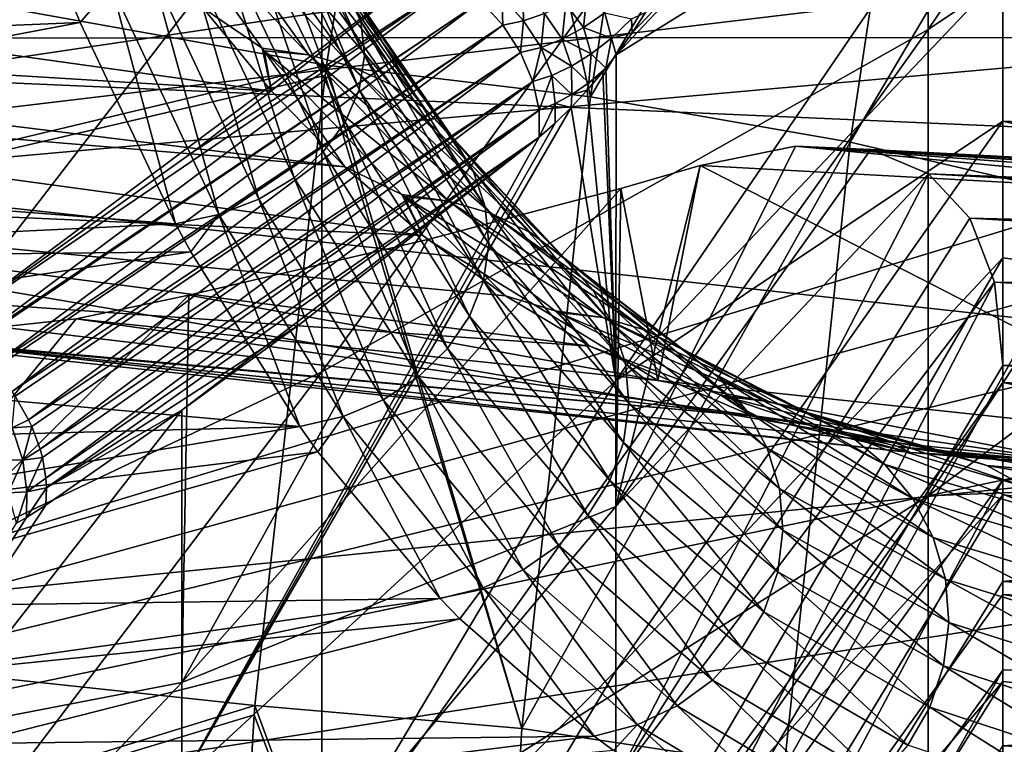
# Model space of a CAD drawing. Header units: metres. Extents: x -22 to 72, y -222 to 22.
# Tile 307 of 410: x 56.92 to 59.08, y -10.13 to -8.55. Entities that reach past the tile are written whole.
import ezdxf

# ---------------------------------------------------------------- set-up
doc = ezdxf.new("R2010")
doc.units = ezdxf.units.M
doc.layers.add('solid_509499_SW0002_01', color=7, linetype='CONTINUOUS')

msp = doc.modelspace()

# ---------------------------------------------------------------- linework, layer by layer
at = {"layer": 'solid_509499_SW0002_01'}
for points in [[(58.910282, -8.570715, 80.24025), (60.120274, -7.760727, 79.083466), (60.120274, -6.780899, 79.708611)], [(58.910282, -7.488133, 80.930923), (58.910282, -8.570715, 80.24025), (60.120274, -6.780899, 79.708611)], [(53.5, -6.836931, 48.144112), (68.898705, -6.833656, 48.142982), (68.900391, -8.586312, 48.835575)], [(53.5, -8.589276, 48.836903), (53.5, -6.836931, 48.144112), (68.900391, -8.586312, 48.835575)], [(57.584846, -6.907725, 82.705391), (56.153522, -7.375408, 83.797386), (56.153522, -8.720658, 83.096497)], [(57.584846, -8.14331, 82.058868), (57.584846, -6.907725, 82.705391), (56.153522, -8.720658, 83.096497)], [(53.5, -7.915261, 87.451187), (57.595058, -8.648599, 87.136398), (57.825001, -7.21061, 87.723267)], [(58.172245, -8.717818, 87.146271), (57.825001, -7.21061, 87.723267), (57.595058, -8.648599, 87.136398)], [(58.172245, -8.717818, 87.146271), (58.392956, -7.298367, 87.730255), (57.825001, -7.21061, 87.723267)], [(60.799999, -7.264851, 50.552021), (53.299999, -7.500044, 49.028721), (53.299999, -9.170897, 49.777634)], [(60.799999, -8.052971, 50.90147), (60.799999, -7.264851, 50.552021), (53.299999, -9.170897, 49.777634)], [(58.172245, -8.717818, 87.146271), (58.952198, -7.410018, 87.80619), (58.392956, -7.298367, 87.730255)], [(58.172245, -8.717818, 87.146271), (58.739773, -8.817035, 87.224396), (58.952198, -7.410018, 87.80619)], [(58.739773, -8.817035, 87.224396), (59.493015, -7.543666, 87.949852), (58.952198, -7.410018, 87.80619)], [(57.584846, -9.318901, 81.308769), (58.910282, -8.570715, 80.24025), (58.910282, -7.488133, 80.930923)], [(57.584846, -8.14331, 82.058868), (57.584846, -9.318901, 81.308769), (58.910282, -7.488133, 80.930923)], [(58.739773, -8.817035, 87.224396), (59.288193, -8.944372, 87.369507), (59.493015, -7.543666, 87.949852)], [(58.228367, -8.625698, 76.14402), (59.074009, -7.728857, 75.139336), (59.074009, -8.099738, 74.715622)], [(58.228367, -8.625698, 76.14402), (58.262909, -8.577655, 76.121162), (59.074009, -7.728857, 75.139336)], [(58.262909, -8.577655, 76.121162), (58.292027, -8.533544, 76.105309), (59.074009, -7.728857, 75.139336)], [(58.910282, -9.589998, 79.459175), (60.120274, -7.760727, 79.083466), (58.910282, -8.570715, 80.24025)], [(60.120274, -8.683291, 78.376541), (60.120274, -7.760727, 79.083466), (58.910282, -9.589998, 79.459175)], [(53.5, -7.915261, 87.451187), (53.5, -9.626987, 86.663361), (57.595058, -8.648599, 87.136398)], [(55.318058, -8.627149, 52.071259), (56.854187, -7.997841, 51.917912), (57.030548, -8.49327, 52.35384)], [(59.299999, -8.792096, 85.068657), (53.299999, -8.529335, 86.531334), (59.299999, -8.014649, 85.44722)], [(57.40921, -8.025231, 52.84), (57.643471, -8.480252, 53.32473), (57.670143, -8.552372, 53.263714)], [(57.435883, -8.090736, 52.771931), (57.40921, -8.025231, 52.84), (57.670143, -8.552372, 53.263714)], [(60.782257, -8.276691, 51.004692), (60.799999, -8.052971, 50.90147), (53.299999, -9.170897, 49.777634)], [(57.435883, -8.090736, 52.771931), (57.670143, -8.552372, 53.263714), (57.677845, -8.627079, 53.200504)], [(57.443584, -8.158592, 52.70142), (57.435883, -8.090736, 52.771931), (57.677845, -8.627079, 53.200504)], [(58.227604, -9.338469, 75.317596), (59.074009, -8.099738, 74.715622), (59.074009, -8.447633, 74.272392)], [(58.227604, -9.338469, 75.317596), (58.228367, -8.625698, 76.14402), (59.074009, -8.099738, 74.715622)], [(62.021458, -8.894307, 73.905174), (59.074009, -8.447633, 74.272392), (59.074009, -8.099738, 74.715622)], [(62.021458, -8.214251, 74.819519), (62.021458, -8.894307, 73.905174), (59.074009, -8.099738, 74.715622)], [(57.584846, -8.14331, 82.058868), (56.153522, -8.720658, 83.096497), (56.153522, -9.999892, 82.281326)], [(57.584846, -8.14331, 82.058868), (56.153522, -9.999892, 82.281326), (57.584846, -9.318901, 81.308769)], [(57.432018, -8.226184, 52.63118), (57.443584, -8.158592, 52.70142), (57.666279, -8.701495, 53.137543)], [(57.443584, -8.158592, 52.70142), (57.677845, -8.627079, 53.200504), (57.666279, -8.701495, 53.137543)], [(57.454273, -8.61163, 54.021378), (57.186672, -8.237878, 53.529797), (57.325085, -8.524158, 53.898098)], [(57.556065, -8.626207, 54.022663), (57.186672, -8.237878, 53.529797), (57.454273, -8.61163, 54.021378)], [(57.284176, -8.246535, 53.522472), (57.186672, -8.237878, 53.529797), (57.556065, -8.626207, 54.022663)], [(57.40163, -8.290906, 52.563927), (57.432018, -8.226184, 52.63118), (57.635891, -8.772753, 53.077255)], [(57.432018, -8.226184, 52.63118), (57.666279, -8.701495, 53.137543), (57.635891, -8.772753, 53.077255)], [(57.284176, -8.246535, 53.522472), (57.556065, -8.626207, 54.022663), (57.649475, -8.651185, 54.005741)], [(57.377586, -8.269568, 53.502983), (57.284176, -8.246535, 53.522472), (57.649475, -8.651185, 54.005741)], [(60.727394, -8.507311, 51.106663), (60.782257, -8.276691, 51.004692), (53.299999, -9.170897, 49.777634)], [(57.377586, -8.269568, 53.502983), (57.649475, -8.651185, 54.005741), (57.735195, -8.690792, 53.978909)], [(57.463299, -8.306089, 53.472084), (57.377586, -8.269568, 53.502983), (57.735195, -8.690792, 53.978909)], [(57.353592, -8.350265, 52.502243), (57.40163, -8.290906, 52.563927), (57.587852, -8.838104, 53.021965)], [(57.40163, -8.290906, 52.563927), (57.635891, -8.772753, 53.077255), (57.587852, -8.838104, 53.021965)], [(57.463299, -8.306089, 53.472084), (57.735195, -8.690792, 53.978909), (57.80991, -8.7435, 53.943203)], [(57.538017, -8.354692, 53.430965), (57.463299, -8.306089, 53.472084), (57.80991, -8.7435, 53.943203)], [(57.474827, -8.705033, 54.165241), (54.911007, -8.347363, 54.770744), (55.098606, -8.559717, 55.110828)], [(57.325085, -8.524158, 53.898098), (54.911007, -8.347363, 54.770744), (57.474827, -8.705033, 54.165241)], [(57.289753, -8.40197, 52.448513), (57.353592, -8.350265, 52.502243), (57.524014, -8.895031, 52.973801)], [(57.353592, -8.350265, 52.502243), (57.587852, -8.838104, 53.021965), (57.524014, -8.895031, 52.973801)], [(57.538017, -8.354692, 53.430965), (57.80991, -8.7435, 53.943203), (57.87075, -8.807277, 53.899994)], [(57.598854, -8.413502, 53.381207), (57.538017, -8.354692, 53.430965), (57.87075, -8.807277, 53.899994)], [(57.819645, -8.434435, 76.360321), (51.299999, -9.094815, 77.501846), (51.299999, -8.406488, 76.518814)], [(57.212578, -8.444032, 52.404804), (57.289753, -8.40197, 52.448513), (57.446838, -8.941339, 52.93462)], [(57.289753, -8.40197, 52.448513), (57.524014, -8.895031, 52.973801), (57.446838, -8.941339, 52.93462)], [(57.598854, -8.413502, 53.381207), (57.87075, -8.807277, 53.899994), (57.915367, -8.879666, 53.850952)], [(57.643471, -8.480252, 53.32473), (57.598854, -8.413502, 53.381207), (57.915367, -8.879666, 53.850952)], [(56.75663, -9.227467, 77.525238), (51.299999, -9.094815, 77.501846), (57.819645, -8.434435, 76.360321)], [(57.303242, -8.837704, 76.951965), (56.75663, -9.227467, 77.525238), (57.819645, -8.434435, 76.360321)], [(57.877663, -8.465177, 76.387749), (57.303242, -8.837704, 76.951965), (57.819645, -8.434435, 76.360321)], [(57.125038, -8.474827, 52.372803), (57.212578, -8.444032, 52.404804), (57.359299, -8.975245, 52.905933)], [(57.212578, -8.444032, 52.404804), (57.446838, -8.941339, 52.93462), (57.359299, -8.975245, 52.905933)], [(58.227604, -9.338469, 75.317596), (59.074009, -8.447633, 74.272392), (59.074009, -8.771146, 73.811401)], [(62.021458, -8.894307, 73.905174), (59.074009, -8.771146, 73.811401), (59.074009, -8.447633, 74.272392)], [(57.877663, -8.465177, 76.387749), (56.75663, -9.227467, 77.525238), (57.303242, -8.837704, 76.951965)], [(57.877663, -8.465177, 76.387749), (56.811291, -9.261147, 77.556801), (56.75663, -9.227467, 77.525238)], [(57.877663, -8.465177, 76.387749), (57.932457, -8.508327, 76.404015), (56.811291, -9.261147, 77.556801)], [(57.05619, -8.555462, 52.414406), (57.030548, -8.49327, 52.35384), (57.125038, -8.474827, 52.372803)], [(57.05619, -8.555462, 52.414406), (57.125038, -8.474827, 52.372803), (57.264851, -8.99559, 52.889027)], [(57.125038, -8.474827, 52.372803), (57.359299, -8.975245, 52.905933), (57.264851, -8.99559, 52.889027)], [(57.643471, -8.480252, 53.32473), (57.915367, -8.879666, 53.850952), (57.942039, -8.957877, 53.797966)], [(57.670143, -8.552372, 53.263714), (57.643471, -8.480252, 53.32473), (57.942039, -8.957877, 53.797966)], [(55.318058, -8.627149, 52.071259), (57.030548, -8.49327, 52.35384), (57.05619, -8.555462, 52.414406)], [(57.977837, -8.498, 76.37323), (57.980526, -8.56127, 76.40799), (57.932457, -8.508327, 76.404015)], [(57.977837, -8.498, 76.37323), (58.023865, -8.483279, 76.343384), (58.025639, -8.551262, 76.370491)], [(57.977837, -8.498, 76.37323), (58.025639, -8.551262, 76.370491), (57.980526, -8.56127, 76.40799)], [(58.023865, -8.483279, 76.343384), (58.071671, -8.535717, 76.333672), (58.025639, -8.551262, 76.370491)], [(58.11816, -8.514385, 76.298294), (58.164646, -8.486974, 76.265213), (58.15667, -8.566306, 76.267456)], [(58.164646, -8.486974, 76.265213), (58.203587, -8.533735, 76.22744), (58.15667, -8.566306, 76.267456)], [(60.727394, -8.507311, 51.106663), (53.299999, -9.170897, 49.777634), (53.299999, -10.767056, 50.67284)], [(60.63007, -8.750944, 51.209621), (60.727394, -8.507311, 51.106663), (53.299999, -10.767056, 50.67284)], [(57.932457, -8.508327, 76.404015), (56.813992, -9.263192, 77.558105), (56.811291, -9.261147, 77.556801)], [(57.932457, -8.508327, 76.404015), (56.862545, -9.306887, 77.576782), (56.813992, -9.263192, 77.558105)], [(57.932457, -8.508327, 76.404015), (57.980526, -8.56127, 76.40799), (56.862545, -9.306887, 77.576782)], [(57.454273, -8.61163, 54.021378), (57.325085, -8.524158, 53.898098), (57.474827, -8.705033, 54.165241)], [(58.071671, -8.535717, 76.333672), (58.11816, -8.514385, 76.298294), (58.109978, -8.591466, 76.310135)], [(58.11816, -8.514385, 76.298294), (58.15667, -8.566306, 76.267456), (58.109978, -8.591466, 76.310135)], [(59.299999, -9.552241, 84.655167), (53.299999, -10.155849, 85.692337), (53.299999, -8.529335, 86.531334)], [(59.299999, -9.552241, 84.655167), (53.299999, -8.529335, 86.531334), (59.299999, -8.792096, 85.068657)], [(58.025639, -8.551262, 76.370491), (58.071671, -8.535717, 76.333672), (58.06398, -8.609586, 76.354446)], [(58.071671, -8.535717, 76.333672), (58.109978, -8.591466, 76.310135), (58.06398, -8.609586, 76.354446)], [(58.217766, -8.589176, 76.189995), (58.15667, -8.566306, 76.267456), (58.203587, -8.533735, 76.22744)], [(58.261784, -8.546886, 76.14949), (58.217766, -8.589176, 76.189995), (58.203587, -8.533735, 76.22744)], [(58.261784, -8.546886, 76.14949), (58.262909, -8.577655, 76.121162), (58.217766, -8.589176, 76.189995)], [(58.261784, -8.546886, 76.14949), (58.292027, -8.533544, 76.105309), (58.262909, -8.577655, 76.121162)], [(57.634872, -8.870577, 54.442616), (55.098606, -8.559717, 55.110828), (55.208389, -8.666336, 55.304935)], [(57.474827, -8.705033, 54.165241), (55.098606, -8.559717, 55.110828), (57.634872, -8.870577, 54.442616)], [(55.464962, -8.855129, 52.307579), (55.318058, -8.627149, 52.071259), (57.05619, -8.555462, 52.414406)], [(55.464962, -8.855129, 52.307579), (57.05619, -8.555462, 52.414406), (57.264851, -8.99559, 52.889027)], [(57.980526, -8.56127, 76.40799), (56.867832, -9.312531, 77.578217), (56.862545, -9.306887, 77.576782)], [(57.980526, -8.56127, 76.40799), (56.907478, -9.362082, 77.584053), (56.867832, -9.312531, 77.578217)], [(57.980526, -8.56127, 76.40799), (58.019127, -8.620987, 76.399445), (56.907478, -9.362082, 77.584053)], [(57.670143, -8.552372, 53.263714), (57.942039, -8.957877, 53.797966), (57.949741, -9.038895, 53.743076)], [(57.677845, -8.627079, 53.200504), (57.670143, -8.552372, 53.263714), (57.949741, -9.038895, 53.743076)], [(58.025639, -8.551262, 76.370491), (58.019127, -8.620987, 76.399445), (57.980526, -8.56127, 76.40799)], [(58.025639, -8.551262, 76.370491), (58.06398, -8.609586, 76.354446), (58.019127, -8.620987, 76.399445)], [(58.173828, -8.623729, 76.234222), (58.109978, -8.591466, 76.310135), (58.15667, -8.566306, 76.267456)], [(58.217766, -8.589176, 76.189995), (58.173828, -8.623729, 76.234222), (58.15667, -8.566306, 76.267456)], [(53.5, -8.589276, 48.836903), (68.900391, -8.586312, 48.835575), (68.90239, -10.269946, 49.682571)], [(53.5, -10.272465, 49.683983), (53.5, -8.589276, 48.836903), (68.90239, -10.269946, 49.682571)], [(57.584846, -10.42584, 80.460625), (58.910282, -8.570715, 80.24025), (57.584846, -9.318901, 81.308769)], [(58.910282, -9.589998, 79.459175), (58.910282, -8.570715, 80.24025), (57.584846, -10.42584, 80.460625)], [(58.217766, -8.589176, 76.189995), (58.205799, -8.654838, 76.161072), (58.173828, -8.623729, 76.234222)], [(58.217766, -8.589176, 76.189995), (58.228367, -8.625698, 76.14402), (58.205799, -8.654838, 76.161072)], [(58.217766, -8.589176, 76.189995), (58.262909, -8.577655, 76.121162), (58.228367, -8.625698, 76.14402)], [(57.458561, -8.616819, 54.029026), (57.454273, -8.61163, 54.021378), (57.474827, -8.705033, 54.165241)], [(57.556065, -8.626207, 54.022663), (57.454273, -8.61163, 54.021378), (57.458561, -8.616819, 54.029026)], [(58.06398, -8.609586, 76.354446), (58.046059, -8.684076, 76.37886), (58.019127, -8.620987, 76.399445)], [(58.087605, -8.670872, 76.329567), (58.046059, -8.684076, 76.37886), (58.06398, -8.609586, 76.354446)], [(58.13031, -8.650847, 76.281067), (58.06398, -8.609586, 76.354446), (58.109978, -8.591466, 76.310135)], [(58.13031, -8.650847, 76.281067), (58.087605, -8.670872, 76.329567), (58.06398, -8.609586, 76.354446)], [(58.173828, -8.623729, 76.234222), (58.13031, -8.650847, 76.281067), (58.109978, -8.591466, 76.310135)], [(58.019127, -8.620987, 76.399445), (56.914246, -9.372112, 77.583984), (56.907478, -9.362082, 77.584053)], [(58.019127, -8.620987, 76.399445), (56.943535, -9.423596, 77.578194), (56.914246, -9.372112, 77.583984)], [(58.019127, -8.620987, 76.399445), (58.046059, -8.684076, 76.37886), (56.943535, -9.423596, 77.578194)], [(57.458561, -8.616819, 54.029026), (57.474827, -8.705033, 54.165241), (57.634872, -8.870577, 54.442616)], [(57.759418, -8.930958, 54.551582), (57.458561, -8.616819, 54.029026), (57.634872, -8.870577, 54.442616)], [(57.862411, -8.945897, 54.555607), (57.458561, -8.616819, 54.029026), (57.759418, -8.930958, 54.551582)], [(57.556065, -8.626207, 54.022663), (57.458561, -8.616819, 54.029026), (57.862411, -8.945897, 54.555607)], [(57.556065, -8.626207, 54.022663), (57.862411, -8.945897, 54.555607), (57.955822, -8.972601, 54.541565)], [(57.649475, -8.651185, 54.005741), (57.556065, -8.626207, 54.022663), (57.955822, -8.972601, 54.541565)], [(57.666279, -8.701495, 53.137543), (57.677845, -8.627079, 53.200504), (57.938175, -9.119597, 53.688404)], [(57.677845, -8.627079, 53.200504), (57.949741, -9.038895, 53.743076), (57.938175, -9.119597, 53.688404)], [(58.168186, -8.686844, 76.205299), (58.13031, -8.650847, 76.281067), (58.173828, -8.623729, 76.234222)], [(58.168186, -8.686844, 76.205299), (58.173828, -8.623729, 76.234222), (58.205799, -8.654838, 76.161072)], [(58.205799, -8.654838, 76.161072), (58.228367, -8.625698, 76.14402), (58.227604, -9.338469, 75.317596)], [(53.5, -9.626987, 86.663361), (57.59198, -8.671167, 87.126183), (57.595058, -8.648599, 87.136398)], [(58.021816, -10.098453, 86.456062), (57.595058, -8.648599, 87.136398), (57.59198, -8.671167, 87.126183)], [(58.021816, -10.098453, 86.456062), (58.172245, -8.717818, 87.146271), (57.595058, -8.648599, 87.136398)], [(57.649475, -8.651185, 54.005741), (57.955822, -8.972601, 54.541565), (58.041538, -9.014942, 54.519299)], [(57.735195, -8.690792, 53.978909), (57.649475, -8.651185, 54.005741), (58.041538, -9.014942, 54.519299)], [(58.131245, -8.712605, 76.251457), (58.087605, -8.670872, 76.329567), (58.13031, -8.650847, 76.281067)], [(58.168186, -8.686844, 76.205299), (58.131245, -8.712605, 76.251457), (58.13031, -8.650847, 76.281067)], [(53.5, -9.626987, 86.663361), (57.438183, -10.048369, 86.439911), (57.59198, -8.671167, 87.126183)], [(57.805748, -9.020449, 54.731201), (55.208389, -8.666336, 55.304935), (55.535427, -8.919729, 55.865639)], [(57.634872, -8.870577, 54.442616), (55.208389, -8.666336, 55.304935), (57.805748, -9.020449, 54.731201)], [(58.021816, -10.098453, 86.456062), (57.59198, -8.671167, 87.126183), (57.438183, -10.048369, 86.439911)], [(58.087605, -8.670872, 76.329567), (58.059792, -8.746941, 76.34742), (58.046059, -8.684076, 76.37886)], [(58.095043, -8.732585, 76.299026), (58.059792, -8.746941, 76.34742), (58.087605, -8.670872, 76.329567)], [(58.131245, -8.712605, 76.251457), (58.095043, -8.732585, 76.299026), (58.087605, -8.670872, 76.329567)], [(58.164978, -8.703415, 76.195801), (58.199039, -8.663246, 76.166481), (58.227604, -9.338469, 75.317596)], [(58.168186, -8.686844, 76.205299), (58.199039, -8.663246, 76.166481), (58.164978, -8.703415, 76.195801)], [(58.168186, -8.686844, 76.205299), (58.205799, -8.654838, 76.161072), (58.199039, -8.663246, 76.166481)], [(58.199039, -8.663246, 76.166481), (58.205799, -8.654838, 76.161072), (58.227604, -9.338469, 75.317596)], [(58.046059, -8.684076, 76.37886), (56.950283, -9.438136, 77.575043), (56.943535, -9.423596, 77.578194)], [(58.046059, -8.684076, 76.37886), (56.968662, -9.487929, 77.559532), (56.950283, -9.438136, 77.575043)], [(58.046059, -8.684076, 76.37886), (58.059792, -8.746941, 76.34742), (56.968662, -9.487929, 77.559532)], [(57.735195, -8.690792, 53.978909), (58.041538, -9.014942, 54.519299), (58.116257, -9.07129, 54.489666)], [(57.80991, -8.7435, 53.943203), (57.735195, -8.690792, 53.978909), (58.116257, -9.07129, 54.489666)], [(58.168186, -8.686844, 76.205299), (58.164978, -8.703415, 76.195801), (58.131245, -8.712605, 76.251457)], [(60.120274, -9.541783, 77.593048), (60.120274, -8.683291, 78.376541), (58.910282, -9.589998, 79.459175)], [(57.635891, -8.772753, 53.077255), (57.666279, -8.701495, 53.137543), (57.907787, -9.196874, 53.636051)], [(57.666279, -8.701495, 53.137543), (57.938175, -9.119597, 53.688404), (57.907787, -9.196874, 53.636051)], [(58.021816, -10.098453, 86.456062), (58.739773, -8.817035, 87.224396), (58.172245, -8.717818, 87.146271)], [(58.131245, -8.712605, 76.251457), (58.130058, -8.740966, 76.229256), (58.095043, -8.732585, 76.299026)], [(58.130058, -8.740966, 76.229256), (58.164978, -8.703415, 76.195801), (58.227604, -9.338469, 75.317596)], [(58.131245, -8.712605, 76.251457), (58.164978, -8.703415, 76.195801), (58.130058, -8.740966, 76.229256)], [(58.095043, -8.732585, 76.299026), (58.094761, -8.775308, 76.266449), (58.059547, -8.805943, 76.306946)], [(58.095043, -8.732585, 76.299026), (58.059547, -8.805943, 76.306946), (58.059792, -8.746941, 76.34742)], [(58.095043, -8.732585, 76.299026), (58.130058, -8.740966, 76.229256), (58.094761, -8.775308, 76.266449)], [(60.48045, -9.014477, 51.315605), (60.63007, -8.750944, 51.209621), (53.299999, -10.767056, 50.67284)], [(58.059792, -8.746941, 76.34742), (56.973637, -9.506393, 77.551949), (56.968662, -9.487929, 77.559532)], [(58.059792, -8.746941, 76.34742), (56.981434, -9.551423, 77.529144), (56.973637, -9.506393, 77.551949)], [(58.059792, -8.746941, 76.34742), (58.059547, -8.805943, 76.306946), (56.981434, -9.551423, 77.529144)], [(58.130058, -8.740966, 76.229256), (58.227604, -9.338469, 75.317596), (57.278263, -10.212501, 76.273888)], [(58.094761, -8.775308, 76.266449), (58.130058, -8.740966, 76.229256), (57.278263, -10.212501, 76.273888)], [(57.80991, -8.7435, 53.943203), (58.116257, -9.07129, 54.489666), (58.177094, -9.139471, 54.453808)], [(57.87075, -8.807277, 53.899994), (57.80991, -8.7435, 53.943203), (58.177094, -9.139471, 54.453808)], [(58.059547, -8.805943, 76.306946), (58.094761, -8.775308, 76.266449), (57.278263, -10.212501, 76.273888)], [(57.587852, -8.838104, 53.021965), (57.635891, -8.772753, 53.077255), (57.859749, -9.267745, 53.588036)], [(57.635891, -8.772753, 53.077255), (57.907787, -9.196874, 53.636051), (57.859749, -9.267745, 53.588036)], [(58.227604, -9.972549, 74.426697), (59.074009, -8.771146, 73.811401), (59.074009, -9.069502, 73.333809)], [(58.227604, -9.972549, 74.426697), (58.227604, -9.338469, 75.317596), (59.074009, -8.771146, 73.811401)], [(62.021458, -9.473216, 72.92321), (59.074009, -9.069502, 73.333809), (59.074009, -8.771146, 73.811401)], [(62.021458, -8.894307, 73.905174), (62.021458, -9.473216, 72.92321), (59.074009, -8.771146, 73.811401)], [(56.981434, -9.551423, 77.529144), (58.059547, -8.805943, 76.306946), (56.982822, -9.572533, 77.51619)], [(56.982822, -9.572533, 77.51619), (58.059547, -8.805943, 76.306946), (57.53566, -9.215053, 76.907166)], [(58.059547, -8.805943, 76.306946), (57.278263, -10.212501, 76.273888), (57.278408, -9.402896, 77.183311)], [(57.53566, -9.215053, 76.907166), (58.059547, -8.805943, 76.306946), (57.278408, -9.402896, 77.183311)], [(57.87075, -8.807277, 53.899994), (58.177094, -9.139471, 54.453808), (58.22171, -9.21686, 54.413113)], [(57.915367, -8.879666, 53.850952), (57.87075, -8.807277, 53.899994), (58.22171, -9.21686, 54.413113)], [(58.021816, -10.098453, 86.456062), (58.595539, -10.184314, 86.538895), (58.739773, -8.817035, 87.224396)], [(58.620468, -8.825377, 60.993019), (58.411636, -8.86772, 60.536343), (58.227604, -9.613053, 61.047058)], [(58.785206, -8.8329, 61.434998), (58.620468, -8.825377, 60.993019), (58.227604, -9.613053, 61.047058)], [(58.620468, -8.825377, 60.993019), (59.898636, -8.949102, 60.523582), (58.411636, -8.86772, 60.536343)], [(58.595539, -10.184314, 86.538895), (59.288193, -8.944372, 87.369507), (58.739773, -8.817035, 87.224396)], [(58.620468, -8.825377, 60.993019), (61.392338, -9.030837, 60.510849), (59.898636, -8.949102, 60.523582)], [(61.496155, -9.002955, 60.738884), (61.392338, -9.030837, 60.510849), (58.620468, -8.825377, 60.993019)], [(61.590729, -8.988022, 60.966064), (58.620468, -8.825377, 60.993019), (58.785206, -8.8329, 61.434998)], [(61.496155, -9.002955, 60.738884), (58.620468, -8.825377, 60.993019), (61.590729, -8.988022, 60.966064)], [(57.524014, -8.895031, 52.973801), (57.587852, -8.838104, 53.021965), (57.79591, -9.329481, 53.546211)], [(57.587852, -8.838104, 53.021965), (57.859749, -9.267745, 53.588036), (57.79591, -9.329481, 53.546211)], [(58.911339, -8.885944, 61.865528), (58.785206, -8.8329, 61.434998), (58.227604, -9.613053, 61.047058)], [(61.751232, -8.995688, 61.418743), (58.785206, -8.8329, 61.434998), (58.911339, -8.885944, 61.865528)], [(61.675613, -8.985652, 61.192547), (58.785206, -8.8329, 61.434998), (61.751232, -8.995688, 61.418743)], [(61.590729, -8.988022, 60.966064), (58.785206, -8.8329, 61.434998), (61.675613, -8.985652, 61.192547)], [(55.623966, -9.073803, 52.556019), (55.464962, -8.855129, 52.307579), (57.264851, -8.99559, 52.889027)], [(58.227604, -9.613053, 61.047058), (58.411636, -8.86772, 60.536343), (58.238201, -8.918004, 60.198826)], [(58.319118, -9.338078, 57.840885), (58.238201, -8.918004, 60.198826), (58.411636, -8.86772, 60.536343)], [(59.594398, -9.473652, 57.456898), (58.319118, -9.338078, 57.840885), (58.411636, -8.86772, 60.536343)], [(59.594398, -9.473652, 57.456898), (58.411636, -8.86772, 60.536343), (59.898636, -8.949102, 60.523582)], [(57.759418, -8.930958, 54.551582), (57.634872, -8.870577, 54.442616), (57.805748, -9.020449, 54.731201)], [(57.915367, -8.879666, 53.850952), (58.22171, -9.21686, 54.413113), (58.248383, -9.300471, 54.369141)], [(57.942039, -8.957877, 53.797966), (57.915367, -8.879666, 53.850952), (58.248383, -9.300471, 54.369141)], [(58.911339, -8.885944, 61.865528), (58.227604, -9.613053, 61.047058), (58.227604, -10.212393, 61.961685)], [(59.001419, -8.982899, 62.286316), (58.911339, -8.885944, 61.865528), (58.227604, -10.212393, 61.961685)], [(61.875175, -9.052871, 61.868793), (58.911339, -8.885944, 61.865528), (59.001419, -8.982899, 62.286316)], [(61.817936, -9.018111, 61.644321), (58.911339, -8.885944, 61.865528), (61.875175, -9.052871, 61.868793)], [(61.751232, -8.995688, 61.418743), (58.911339, -8.885944, 61.865528), (61.817936, -9.018111, 61.644321)], [(57.446838, -8.941339, 52.93462), (57.524014, -8.895031, 52.973801), (57.718735, -9.379701, 53.512188)], [(57.524014, -8.895031, 52.973801), (57.79591, -9.329481, 53.546211), (57.718735, -9.379701, 53.512188)], [(58.170246, -9.263049, 55.326027), (55.535427, -8.919729, 55.865639), (55.887867, -9.103015, 56.445824)], [(57.986042, -9.152554, 55.028728), (55.535427, -8.919729, 55.865639), (58.170246, -9.263049, 55.326027)], [(57.805748, -9.020449, 54.731201), (55.535427, -8.919729, 55.865639), (57.986042, -9.152554, 55.028728)], [(57.278263, -9.997581, 59.467659), (58.238201, -8.918004, 60.198826), (57.81665, -9.029584, 59.438797)], [(57.278263, -9.997581, 59.467659), (58.227604, -9.613053, 61.047058), (58.238201, -8.918004, 60.198826)], [(57.764904, -8.93586, 54.560883), (57.759418, -8.930958, 54.551582), (57.805748, -9.020449, 54.731201)], [(57.862411, -8.945897, 54.555607), (57.759418, -8.930958, 54.551582), (57.764904, -8.93586, 54.560883)], [(58.319118, -9.338078, 57.840885), (57.81665, -9.029584, 59.438797), (58.238201, -8.918004, 60.198826)], [(57.359299, -8.975245, 52.905933), (57.446838, -8.941339, 52.93462), (57.631191, -9.41647, 53.487278)], [(57.446838, -8.941339, 52.93462), (57.718735, -9.379701, 53.512188), (57.631191, -9.41647, 53.487278)], [(57.764904, -8.93586, 54.560883), (57.805748, -9.020449, 54.731201), (57.986042, -9.152554, 55.028728)], [(58.094994, -9.185132, 55.107819), (57.764904, -8.93586, 54.560883), (57.986042, -9.152554, 55.028728)], [(58.199211, -9.199924, 55.114628), (57.764904, -8.93586, 54.560883), (58.094994, -9.185132, 55.107819)], [(57.862411, -8.945897, 54.555607), (57.764904, -8.93586, 54.560883), (58.199211, -9.199924, 55.114628)], [(57.862411, -8.945897, 54.555607), (58.199211, -9.199924, 55.114628), (58.292622, -9.228076, 55.103779)], [(57.955822, -8.972601, 54.541565), (57.862411, -8.945897, 54.555607), (58.292622, -9.228076, 55.103779)], [(58.595539, -10.184314, 86.538895), (59.149639, -10.304382, 86.687057), (59.288193, -8.944372, 87.369507)], [(57.298035, -9.056539, 52.962067), (57.264851, -8.99559, 52.889027), (57.359299, -8.975245, 52.905933)], [(57.298035, -9.056539, 52.962067), (57.359299, -8.975245, 52.905933), (57.536781, -9.438543, 53.472698)], [(57.359299, -8.975245, 52.905933), (57.631191, -9.41647, 53.487278), (57.536781, -9.438543, 53.472698)], [(57.942039, -8.957877, 53.797966), (58.248383, -9.300471, 54.369141), (58.256084, -9.387085, 54.323593)], [(57.949741, -9.038895, 53.743076), (57.942039, -8.957877, 53.797966), (58.256084, -9.387085, 54.323593)], [(57.955822, -8.972601, 54.541565), (58.292622, -9.228076, 55.103779), (58.378334, -9.272714, 55.086571)], [(58.041538, -9.014942, 54.519299), (57.955822, -8.972601, 54.541565), (58.378334, -9.272714, 55.086571)], [(55.623966, -9.073803, 52.556019), (57.264851, -8.99559, 52.889027), (57.298035, -9.056539, 52.962067)], [(59.055794, -9.12303, 62.695522), (59.001419, -8.982899, 62.286316), (58.227604, -10.212393, 61.961685)], [(61.960861, -9.156409, 62.302177), (59.001419, -8.982899, 62.286316), (59.055794, -9.12303, 62.695522)], [(61.922924, -9.099337, 62.088932), (59.001419, -8.982899, 62.286316), (61.960861, -9.156409, 62.302177)], [(61.875175, -9.052871, 61.868793), (59.001419, -8.982899, 62.286316), (61.922924, -9.099337, 62.088932)], [(60.263084, -9.305677, 51.426376), (60.48045, -9.014477, 51.315605), (53.299999, -10.767056, 50.67284)], [(58.041538, -9.014942, 54.519299), (58.378334, -9.272714, 55.086571), (58.453053, -9.332118, 55.063675)], [(58.116257, -9.07129, 54.489666), (58.041538, -9.014942, 54.519299), (58.453053, -9.332118, 55.063675)], [(57.278263, -9.997581, 59.467659), (57.81665, -9.029584, 59.438797), (57.294144, -9.15088, 58.593201)], [(58.319118, -9.338078, 57.840885), (57.294144, -9.15088, 58.593201), (57.81665, -9.029584, 59.438797)], [(57.938175, -9.119597, 53.688404), (57.949741, -9.038895, 53.743076), (58.244518, -9.47336, 54.278221)], [(57.949741, -9.038895, 53.743076), (58.256084, -9.387085, 54.323593), (58.244518, -9.47336, 54.278221)], [(55.794952, -9.282225, 52.816402), (55.623966, -9.073803, 52.556019), (57.298035, -9.056539, 52.962067)], [(55.794952, -9.282225, 52.816402), (57.298035, -9.056539, 52.962067), (57.536781, -9.438543, 53.472698)], [(58.116257, -9.07129, 54.489666), (58.453053, -9.332118, 55.063675), (58.513889, -9.403997, 55.035969)], [(58.177094, -9.139471, 54.453808), (58.116257, -9.07129, 54.489666), (58.513889, -9.403997, 55.035969)], [(58.227604, -10.52191, 73.481209), (59.074009, -9.069502, 73.333809), (59.074009, -9.342045, 72.840614)], [(58.227604, -10.52191, 73.481209), (58.227604, -9.972549, 74.426697), (59.074009, -9.069502, 73.333809)], [(62.021458, -9.473216, 72.92321), (59.074009, -9.342045, 72.840614), (59.074009, -9.069502, 73.333809)], [(58.526669, -9.415662, 55.886536), (55.887867, -9.103015, 56.445824), (56.233761, -9.207329, 56.995419)], [(58.170246, -9.263049, 55.326027), (55.887867, -9.103015, 56.445824), (58.526669, -9.415662, 55.886536)], [(57.907787, -9.196874, 53.636051), (57.938175, -9.119597, 53.688404), (58.21413, -9.555973, 54.234776)], [(57.938175, -9.119597, 53.688404), (58.244518, -9.47336, 54.278221), (58.21413, -9.555973, 54.234776)], [(59.055794, -9.12303, 62.695522), (58.227604, -10.724975, 62.927612), (59.074009, -9.305138, 63.08881)], [(59.055794, -9.12303, 62.695522), (58.227604, -10.212393, 61.961685), (58.227604, -10.724975, 62.927612)], [(62.00663, -9.296542, 62.70039), (59.055794, -9.12303, 62.695522), (59.074009, -9.305138, 63.08881)], [(61.960861, -9.156409, 62.302177), (59.055794, -9.12303, 62.695522), (62.00663, -9.296542, 62.70039)], [(58.177094, -9.139471, 54.453808), (58.513889, -9.403997, 55.035969), (58.558506, -9.485584, 55.00452)], [(58.22171, -9.21686, 54.413113), (58.177094, -9.139471, 54.453808), (58.558506, -9.485584, 55.00452)], [(56.23465, -10.198776, 57.908745), (57.294144, -9.15088, 58.593201), (57.047272, -9.202867, 58.223862)], [(57.278263, -9.997581, 59.467659), (57.294144, -9.15088, 58.593201), (56.23465, -10.198776, 57.908745)], [(58.319118, -9.338078, 57.840885), (57.047272, -9.202867, 58.223862), (57.294144, -9.15088, 58.593201)], [(58.094994, -9.185132, 55.107819), (57.986042, -9.152554, 55.028728), (58.170246, -9.263049, 55.326027)], [(58.101696, -9.189338, 55.11869), (58.094994, -9.185132, 55.107819), (58.170246, -9.263049, 55.326027)], [(58.199211, -9.199924, 55.114628), (58.094994, -9.185132, 55.107819), (58.101696, -9.189338, 55.11869)], [(58.457226, -9.369828, 55.684059), (58.101696, -9.189338, 55.11869), (58.170246, -9.263049, 55.326027)], [(58.561954, -9.383677, 55.692558), (58.101696, -9.189338, 55.11869), (58.457226, -9.369828, 55.684059)], [(58.199211, -9.199924, 55.114628), (58.101696, -9.189338, 55.11869), (58.561954, -9.383677, 55.692558)], [(58.526669, -9.415662, 55.886536), (56.233761, -9.207329, 56.995419), (56.261051, -9.212669, 57.038029)], [(56.649246, -9.24625, 57.633316), (56.23465, -10.198776, 57.908745), (57.047272, -9.202867, 58.223862)], [(58.871922, -9.495269, 56.409794), (56.261051, -9.212669, 57.038029), (56.649246, -9.24625, 57.633316)], [(58.526669, -9.415662, 55.886536), (56.261051, -9.212669, 57.038029), (58.871922, -9.495269, 56.409794)], [(59.230522, -9.515055, 56.934498), (56.649246, -9.24625, 57.633316), (57.047272, -9.202867, 58.223862)], [(59.230522, -9.515055, 56.934498), (57.047272, -9.202867, 58.223862), (58.319118, -9.338078, 57.840885)], [(57.859749, -9.267745, 53.588036), (57.907787, -9.196874, 53.636051), (58.166092, -9.631739, 54.194931)], [(57.907787, -9.196874, 53.636051), (58.21413, -9.555973, 54.234776), (58.166092, -9.631739, 54.194931)], [(58.199211, -9.199924, 55.114628), (58.561954, -9.383677, 55.692558), (58.655365, -9.412933, 55.685192)], [(58.292622, -9.228076, 55.103779), (58.199211, -9.199924, 55.114628), (58.655365, -9.412933, 55.685192)], [(56.982822, -9.572533, 77.51619), (57.53566, -9.215053, 76.907166), (57.278408, -9.402896, 77.183311)], [(58.22171, -9.21686, 54.413113), (58.558506, -9.485584, 55.00452), (58.585178, -9.573731, 54.970543)], [(58.248383, -9.300471, 54.369141), (58.22171, -9.21686, 54.413113), (58.585178, -9.573731, 54.970543)], [(58.292622, -9.228076, 55.103779), (58.655365, -9.412933, 55.685192), (58.741081, -9.459325, 55.673508)], [(58.378334, -9.272714, 55.086571), (58.292622, -9.228076, 55.103779), (58.741081, -9.459325, 55.673508)], [(58.871922, -9.495269, 56.409794), (56.649246, -9.24625, 57.633316), (59.230522, -9.515055, 56.934498)], [(57.79591, -9.329481, 53.546211), (57.859749, -9.267745, 53.588036), (58.102253, -9.697738, 54.160225)], [(57.859749, -9.267745, 53.588036), (58.166092, -9.631739, 54.194931), (58.102253, -9.697738, 54.160225)], [(58.457226, -9.369828, 55.684059), (58.170246, -9.263049, 55.326027), (58.526669, -9.415662, 55.886536)], [(58.378334, -9.272714, 55.086571), (58.741081, -9.459325, 55.673508), (58.815796, -9.521061, 55.657963)], [(58.453053, -9.332118, 55.063675), (58.378334, -9.272714, 55.086571), (58.815796, -9.521061, 55.657963)], [(55.97768, -9.479308, 53.08836), (55.794952, -9.282225, 52.816402), (57.536781, -9.438543, 53.472698)], [(58.248383, -9.300471, 54.369141), (58.585178, -9.573731, 54.970543), (58.59288, -9.665042, 54.935349)], [(58.256084, -9.387085, 54.323593), (58.248383, -9.300471, 54.369141), (58.59288, -9.665042, 54.935349)], [(62.00663, -9.296542, 62.70039), (59.074009, -9.305138, 63.08881), (60.542709, -9.382145, 63.069847)], [(59.928394, -9.7418, 51.601006), (60.263084, -9.305677, 51.426376), (53.299999, -10.767056, 50.67284)], [(56.153522, -11.203424, 81.358047), (57.584846, -9.318901, 81.308769), (56.153522, -9.999892, 82.281326)], [(57.584846, -10.42584, 80.460625), (57.584846, -9.318901, 81.308769), (56.153522, -11.203424, 81.358047)], [(58.227604, -10.724975, 62.927612), (59.074009, -9.554575, 63.5937), (59.074009, -9.305138, 63.08881)], [(60.542709, -9.382145, 63.069847), (59.074009, -9.305138, 63.08881), (59.074009, -9.554575, 63.5937)], [(57.278263, -10.933038, 75.29528), (58.227604, -9.338469, 75.317596), (58.227604, -9.972549, 74.426697)], [(57.278263, -10.212501, 76.273888), (58.227604, -9.338469, 75.317596), (57.278263, -10.933038, 75.29528)], [(57.718735, -9.379701, 53.512188), (57.79591, -9.329481, 53.546211), (58.025078, -9.751426, 54.131989)], [(57.79591, -9.329481, 53.546211), (58.102253, -9.697738, 54.160225), (58.025078, -9.751426, 54.131989)], [(58.227604, -10.52191, 73.481209), (59.074009, -9.342045, 72.840614), (59.074009, -9.587649, 72.333862)], [(59.230522, -9.515055, 56.934498), (58.319118, -9.338078, 57.840885), (59.594398, -9.473652, 57.456898)], [(58.453053, -9.332118, 55.063675), (58.815796, -9.521061, 55.657963), (58.876637, -9.595764, 55.639149)], [(58.513889, -9.403997, 55.035969), (58.453053, -9.332118, 55.063675), (58.876637, -9.595764, 55.639149)], [(62.021458, -9.944127, 71.885117), (59.074009, -9.587649, 72.333862), (59.074009, -9.342045, 72.840614)], [(62.021458, -9.473216, 72.92321), (62.021458, -9.944127, 71.885117), (59.074009, -9.342045, 72.840614)], [(56.914246, -9.372112, 77.583984), (56.943535, -9.423596, 77.578194), (56.907188, -9.441294, 77.615082)], [(57.631191, -9.41647, 53.487278), (57.718735, -9.379701, 53.512188), (57.937534, -9.790733, 54.111317)], [(57.718735, -9.379701, 53.512188), (58.025078, -9.751426, 54.131989), (57.937534, -9.790733, 54.111317)], [(58.464443, -9.372678, 55.695316), (58.457226, -9.369828, 55.684059), (58.526669, -9.415662, 55.886536)], [(58.561954, -9.383677, 55.692558), (58.457226, -9.369828, 55.684059), (58.464443, -9.372678, 55.695316)], [(58.647041, -9.434901, 55.977634), (58.464443, -9.372678, 55.695316), (58.526669, -9.415662, 55.886536)], [(58.945339, -9.493731, 56.281269), (58.464443, -9.372678, 55.695316), (58.647041, -9.434901, 55.977634)], [(58.561954, -9.383677, 55.692558), (58.464443, -9.372678, 55.695316), (58.945339, -9.493731, 56.281269)], [(58.561954, -9.383677, 55.692558), (58.945339, -9.493731, 56.281269), (59.038754, -9.523676, 56.277592)], [(58.655365, -9.412933, 55.685192), (58.561954, -9.383677, 55.692558), (59.038754, -9.523676, 56.277592)], [(62.021458, -9.459704, 63.05088), (60.542709, -9.382145, 63.069847), (59.074009, -9.554575, 63.5937)], [(57.278408, -9.402896, 77.183311), (57.278263, -10.212501, 76.273888), (56.23465, -10.741016, 77.512047)], [(56.981125, -9.610467, 77.488747), (57.278408, -9.402896, 77.183311), (56.23465, -10.741016, 77.512047)], [(56.982822, -9.572533, 77.51619), (57.278408, -9.402896, 77.183311), (56.981125, -9.610467, 77.488747)], [(58.244518, -9.47336, 54.278221), (58.256084, -9.387085, 54.323593), (58.581314, -9.755997, 54.900288)], [(58.256084, -9.387085, 54.323593), (58.59288, -9.665042, 54.935349), (58.581314, -9.755997, 54.900288)], [(58.513889, -9.403997, 55.035969), (58.876637, -9.595764, 55.639149), (58.921253, -9.680553, 55.617798)], [(58.558506, -9.485584, 55.00452), (58.513889, -9.403997, 55.035969), (58.921253, -9.680553, 55.617798)], [(56.943535, -9.423596, 77.578194), (56.950283, -9.438136, 77.575043), (56.907188, -9.441294, 77.615082)], [(57.576187, -9.493319, 53.554859), (57.536781, -9.438543, 53.472698), (57.631191, -9.41647, 53.487278)], [(57.576187, -9.493319, 53.554859), (57.631191, -9.41647, 53.487278), (57.843174, -9.814323, 54.099342)], [(57.631191, -9.41647, 53.487278), (57.937534, -9.790733, 54.111317), (57.843174, -9.814323, 54.099342)], [(58.647041, -9.434901, 55.977634), (58.526669, -9.415662, 55.886536), (58.871922, -9.495269, 56.409794)], [(58.655365, -9.412933, 55.685192), (59.038754, -9.523676, 56.277592), (59.12447, -9.571159, 56.271759)], [(58.741081, -9.459325, 55.673508), (58.655365, -9.412933, 55.685192), (59.12447, -9.571159, 56.271759)], [(56.17168, -9.663869, 53.371265), (55.97768, -9.479308, 53.08836), (57.536781, -9.438543, 53.472698)], [(56.17168, -9.663869, 53.371265), (57.536781, -9.438543, 53.472698), (57.576187, -9.493319, 53.554859)], [(56.907188, -9.441294, 77.615082), (56.930634, -9.51162, 77.599518), (56.889484, -9.511128, 77.646561)], [(56.907188, -9.441294, 77.615082), (56.950283, -9.438136, 77.575043), (56.930634, -9.51162, 77.599518)], [(56.950283, -9.438136, 77.575043), (56.968662, -9.487929, 77.559532), (56.930634, -9.51162, 77.599518)], [(58.841599, -9.481313, 56.273258), (58.647041, -9.434901, 55.977634), (58.871922, -9.495269, 56.409794)], [(58.945339, -9.493731, 56.281269), (58.647041, -9.434901, 55.977634), (58.841599, -9.481313, 56.273258)], [(58.741081, -9.459325, 55.673508), (59.12447, -9.571159, 56.271759), (59.199184, -9.634349, 56.264)], [(58.815796, -9.521061, 55.657963), (58.741081, -9.459325, 55.673508), (59.199184, -9.634349, 56.264)], [(62.021458, -9.459704, 63.05088), (59.074009, -9.554575, 63.5937), (59.074009, -9.776767, 64.111526)], [(62.021458, -9.933455, 64.087677), (62.021458, -9.459704, 63.05088), (59.074009, -9.776767, 64.111526)], [(56.376324, -9.834755, 53.664295), (56.17168, -9.663869, 53.371265), (57.576187, -9.493319, 53.554859)], [(56.376324, -9.834755, 53.664295), (57.576187, -9.493319, 53.554859), (57.843174, -9.814323, 54.099342)], [(56.968662, -9.487929, 77.559532), (56.973637, -9.506393, 77.551949), (56.930634, -9.51162, 77.599518)], [(58.21413, -9.555973, 54.234776), (58.244518, -9.47336, 54.278221), (58.550926, -9.843091, 54.866718)], [(58.244518, -9.47336, 54.278221), (58.581314, -9.755997, 54.900288), (58.550926, -9.843091, 54.866718)], [(58.558506, -9.485584, 55.00452), (58.921253, -9.680553, 55.617798), (58.947926, -9.772162, 55.59473)], [(58.585178, -9.573731, 54.970543), (58.558506, -9.485584, 55.00452), (58.947926, -9.772162, 55.59473)], [(58.847832, -9.482475, 56.282642), (58.841599, -9.481313, 56.273258), (58.871922, -9.495269, 56.409794)], [(58.945339, -9.493731, 56.281269), (58.841599, -9.481313, 56.273258), (58.847832, -9.482475, 56.282642)], [(59.040031, -9.508755, 56.56963), (58.847832, -9.482475, 56.282642), (58.871922, -9.495269, 56.409794)], [(59.343086, -9.528257, 56.871513), (58.847832, -9.482475, 56.282642), (59.040031, -9.508755, 56.56963)], [(58.945339, -9.493731, 56.281269), (58.847832, -9.482475, 56.282642), (59.343086, -9.528257, 56.871513)], [(58.945339, -9.493731, 56.281269), (59.343086, -9.528257, 56.871513), (59.436497, -9.558427, 56.871704)], [(59.038754, -9.523676, 56.277592), (58.945339, -9.493731, 56.281269), (59.436497, -9.558427, 56.871704)], [(56.889484, -9.511128, 77.646561), (56.930634, -9.51162, 77.599518), (56.898655, -9.583508, 77.62619)], [(56.930634, -9.51162, 77.599518), (56.939774, -9.581305, 77.571266), (56.898655, -9.583508, 77.62619)], [(56.930634, -9.51162, 77.599518), (56.973637, -9.506393, 77.551949), (56.939774, -9.581305, 77.571266)], [(56.973637, -9.506393, 77.551949), (56.981434, -9.551423, 77.529144), (56.939774, -9.581305, 77.571266)], [(59.040031, -9.508755, 56.56963), (58.871922, -9.495269, 56.409794), (59.230522, -9.515055, 56.934498)], [(59.241718, -9.516951, 56.865814), (59.040031, -9.508755, 56.56963), (59.230522, -9.515055, 56.934498)], [(59.343086, -9.528257, 56.871513), (59.040031, -9.508755, 56.56963), (59.241718, -9.516951, 56.865814)], [(58.815796, -9.521061, 55.657963), (59.199184, -9.634349, 56.264), (59.260025, -9.71081, 56.254612)], [(58.876637, -9.595764, 55.639149), (58.815796, -9.521061, 55.657963), (59.260025, -9.71081, 56.254612)], [(59.038754, -9.523676, 56.277592), (59.436497, -9.558427, 56.871704), (59.522213, -9.606265, 56.872009)], [(59.12447, -9.571159, 56.271759), (59.038754, -9.523676, 56.277592), (59.522213, -9.606265, 56.872009)], [(59.299999, -10.293185, 84.207726), (53.299999, -10.155849, 85.692337), (59.299999, -9.552241, 84.655167)], [(56.981434, -9.551423, 77.529144), (56.982822, -9.572533, 77.51619), (56.939774, -9.581305, 77.571266)], [(58.166092, -9.631739, 54.194931), (58.21413, -9.555973, 54.234776), (58.502888, -9.922967, 54.83593)], [(58.21413, -9.555973, 54.234776), (58.550926, -9.843091, 54.866718), (58.502888, -9.922967, 54.83593)], [(58.227604, -11.146445, 63.93663), (59.074009, -9.776767, 64.111526), (59.074009, -9.554575, 63.5937)], [(58.227604, -10.724975, 62.927612), (58.227604, -11.146445, 63.93663), (59.074009, -9.554575, 63.5937)], [(60.120274, -9.541783, 77.593048), (58.910282, -9.589998, 79.459175), (58.910282, -10.538456, 78.593475)], [(60.120274, -10.329866, 76.738762), (60.120274, -9.541783, 77.593048), (58.910282, -10.538456, 78.593475)], [(56.982822, -9.572533, 77.51619), (56.981125, -9.610467, 77.488747), (56.938908, -9.637221, 77.532959)], [(56.939774, -9.581305, 77.571266), (56.982822, -9.572533, 77.51619), (56.938908, -9.637221, 77.532959)], [(58.585178, -9.573731, 54.970543), (58.947926, -9.772162, 55.59473), (58.955627, -9.867059, 55.570831)], [(58.59288, -9.665042, 54.935349), (58.585178, -9.573731, 54.970543), (58.955627, -9.867059, 55.570831)], [(56.898655, -9.583508, 77.62619), (56.939774, -9.581305, 77.571266), (56.917286, -9.649313, 77.557053)], [(56.939774, -9.581305, 77.571266), (56.938908, -9.637221, 77.532959), (56.917286, -9.649313, 77.557053)], [(58.910282, -9.589998, 79.459175), (57.584846, -10.42584, 80.460625), (57.584846, -11.455971, 79.520676)], [(58.910282, -10.538456, 78.593475), (58.910282, -9.589998, 79.459175), (57.584846, -11.455971, 79.520676)], [(58.227604, -10.981883, 72.489151), (59.074009, -9.587649, 72.333862), (59.074009, -9.805799, 71.814667)], [(58.227604, -10.981883, 72.489151), (58.227604, -10.52191, 73.481209), (59.074009, -9.587649, 72.333862)], [(58.876637, -9.595764, 55.639149), (59.260025, -9.71081, 56.254612), (59.304642, -9.797595, 56.243954)], [(58.921253, -9.680553, 55.617798), (58.876637, -9.595764, 55.639149), (59.304642, -9.797595, 56.243954)], [(62.021458, -9.944127, 71.885117), (59.074009, -9.805799, 71.814667), (59.074009, -9.587649, 72.333862)], [(56.938908, -9.637221, 77.532959), (56.981125, -9.610467, 77.488747), (56.23465, -10.741016, 77.512047)], [(57.278263, -10.742907, 60.427525), (58.227604, -10.212393, 61.961685), (58.227604, -9.613053, 61.047058)], [(57.278263, -10.742907, 60.427525), (58.227604, -9.613053, 61.047058), (57.278263, -9.997581, 59.467659)], [(53.5, -9.626987, 86.663361), (53.5, -11.261203, 85.725273), (57.438183, -10.048369, 86.439911)], [(56.917286, -9.649313, 77.557053), (56.938908, -9.637221, 77.532959), (56.23465, -10.741016, 77.512047)], [(58.102253, -9.697738, 54.160225), (58.166092, -9.631739, 54.194931), (58.439049, -9.992545, 54.809109)], [(58.166092, -9.631739, 54.194931), (58.502888, -9.922967, 54.83593), (58.439049, -9.992545, 54.809109)], [(58.581314, -9.755997, 54.900288), (58.59288, -9.665042, 54.935349), (58.944061, -9.961586, 55.547028)], [(58.59288, -9.665042, 54.935349), (58.955627, -9.867059, 55.570831), (58.944061, -9.961586, 55.547028)], [(58.921253, -9.680553, 55.617798), (59.304642, -9.797595, 56.243954), (59.331314, -9.891359, 56.232437)], [(58.947926, -9.772162, 55.59473), (58.921253, -9.680553, 55.617798), (59.331314, -9.891359, 56.232437)], [(58.025078, -9.751426, 54.131989), (58.102253, -9.697738, 54.160225), (58.361874, -10.049146, 54.787292)], [(58.102253, -9.697738, 54.160225), (58.439049, -9.992545, 54.809109), (58.361874, -10.049146, 54.787292)], [(59.682316, -10.134657, 51.782776), (59.928394, -9.7418, 51.601006), (53.299999, -10.767056, 50.67284)], [(57.937534, -9.790733, 54.111317), (58.025078, -9.751426, 54.131989), (58.274334, -10.090586, 54.77132)], [(58.025078, -9.751426, 54.131989), (58.361874, -10.049146, 54.787292), (58.274334, -10.090586, 54.77132)], [(58.550926, -9.843091, 54.866718), (58.581314, -9.755997, 54.900288), (58.913673, -10.0521, 55.524235)], [(58.581314, -9.755997, 54.900288), (58.944061, -9.961586, 55.547028), (58.913673, -10.0521, 55.524235)], [(58.947926, -9.772162, 55.59473), (59.331314, -9.891359, 56.232437), (59.339016, -9.98849, 56.220512)], [(58.955627, -9.867059, 55.570831), (58.947926, -9.772162, 55.59473), (59.339016, -9.98849, 56.220512)], [(57.886093, -9.858621, 54.185158), (57.843174, -9.814323, 54.099342), (57.937534, -9.790733, 54.111317)], [(57.886093, -9.858621, 54.185158), (57.937534, -9.790733, 54.111317), (58.179993, -10.115408, 54.762169)], [(57.937534, -9.790733, 54.111317), (58.274334, -10.090586, 54.77132), (58.179993, -10.115408, 54.762169)], [(58.227604, -11.146445, 63.93663), (59.074009, -9.9708, 64.64016), (59.074009, -9.776767, 64.111526)], [(62.021458, -9.933455, 64.087677), (59.074009, -9.776767, 64.111526), (59.074009, -9.9708, 64.64016)], [(56.591022, -9.990879, 53.966614), (56.376324, -9.834755, 53.664295), (57.843174, -9.814323, 54.099342)], [(56.591022, -9.990879, 53.966614), (57.843174, -9.814323, 54.099342), (57.886093, -9.858621, 54.185158)], [(58.227604, -10.981883, 72.489151), (59.074009, -9.805799, 71.814667), (59.074009, -9.995954, 71.284248)], [(62.021458, -10.301572, 70.803108), (59.074009, -9.995954, 71.284248), (59.074009, -9.805799, 71.814667)], [(62.021458, -9.944127, 71.885117), (62.021458, -10.301572, 70.803108), (59.074009, -9.805799, 71.814667)], [(56.815201, -10.131252, 54.277412), (56.591022, -9.990879, 53.966614), (57.886093, -9.858621, 54.185158)], [(56.815201, -10.131252, 54.277412), (57.886093, -9.858621, 54.185158), (58.179993, -10.115408, 54.762169)], [(58.502888, -9.922967, 54.83593), (58.550926, -9.843091, 54.866718), (58.865635, -10.135112, 55.50333)], [(58.550926, -9.843091, 54.866718), (58.913673, -10.0521, 55.524235), (58.865635, -10.135112, 55.50333)], [(58.944061, -9.961586, 55.547028), (58.955627, -9.867059, 55.570831), (59.32745, -10.085241, 56.20863)], [(58.955627, -9.867059, 55.570831), (59.339016, -9.98849, 56.220512), (59.32745, -10.085241, 56.20863)], [(58.439049, -9.992545, 54.809109), (58.502888, -9.922967, 54.83593), (58.801796, -10.207423, 55.485119)], [(58.502888, -9.922967, 54.83593), (58.865635, -10.135112, 55.50333), (58.801796, -10.207423, 55.485119)], [(62.021458, -9.933455, 64.087677), (59.074009, -9.9708, 64.64016), (59.074009, -10.136295, 65.178497)], [(62.021458, -10.29386, 65.168709), (62.021458, -9.933455, 64.087677), (59.074009, -10.136295, 65.178497)], [(58.913673, -10.0521, 55.524235), (58.944061, -9.961586, 55.547028), (59.297062, -10.177886, 56.197254)], [(58.944061, -9.961586, 55.547028), (59.32745, -10.085241, 56.20863), (59.297062, -10.177886, 56.197254)], [(57.278263, -11.560108, 74.254303), (58.227604, -9.972549, 74.426697), (58.227604, -10.52191, 73.481209)], [(57.278263, -10.933038, 75.29528), (58.227604, -9.972549, 74.426697), (57.278263, -11.560108, 74.254303)], [(58.227604, -11.473222, 64.980171), (59.074009, -10.136295, 65.178497), (59.074009, -9.9708, 64.64016)], [(58.227604, -11.146445, 63.93663), (58.227604, -11.473222, 64.980171), (59.074009, -9.9708, 64.64016)], [(57.278263, -9.997581, 59.467659), (56.23465, -10.198776, 57.908745), (56.23465, -11.101439, 58.911186)], [(57.278263, -10.742907, 60.427525), (57.278263, -9.997581, 59.467659), (56.23465, -11.101439, 58.911186)], [(58.227604, -11.348561, 71.458954), (59.074009, -9.995954, 71.284248), (59.074009, -10.157345, 70.744766)], [(58.227604, -11.348561, 71.458954), (58.227604, -10.981883, 72.489151), (59.074009, -9.995954, 71.284248)], [(58.361874, -10.049146, 54.787292), (58.439049, -9.992545, 54.809109), (58.724617, -10.266246, 55.470306)], [(58.439049, -9.992545, 54.809109), (58.801796, -10.207423, 55.485119), (58.724617, -10.266246, 55.470306)], [(62.021458, -10.301572, 70.803108), (59.074009, -10.157345, 70.744766), (59.074009, -9.995954, 71.284248)], [(53.5, -11.261203, 85.725273), (57.436432, -10.068774, 86.42878), (57.438183, -10.048369, 86.439911)], [(57.945812, -11.427916, 85.664047), (57.438183, -10.048369, 86.439911), (57.436432, -10.068774, 86.42878)], [(57.945812, -11.427916, 85.664047), (58.021816, -10.098453, 86.456062), (57.438183, -10.048369, 86.439911)], [(58.274334, -10.090586, 54.77132), (58.361874, -10.049146, 54.787292), (58.637077, -10.309313, 55.459461)], [(58.361874, -10.049146, 54.787292), (58.724617, -10.266246, 55.470306), (58.637077, -10.309313, 55.459461)], [(58.865635, -10.135112, 55.50333), (58.913673, -10.0521, 55.524235), (59.249023, -10.262852, 56.186817)], [(58.913673, -10.0521, 55.524235), (59.297062, -10.177886, 56.197254), (59.249023, -10.262852, 56.186817)], [(53.5, -11.261203, 85.725273), (57.358864, -11.396797, 85.638397), (57.436432, -10.068774, 86.42878)], [(57.945812, -11.427916, 85.664047), (57.436432, -10.068774, 86.42878), (57.358864, -11.396797, 85.638397)], [(58.222328, -10.146243, 54.843918), (58.179993, -10.115408, 54.762169), (58.274334, -10.090586, 54.77132)], [(58.222328, -10.146243, 54.843918), (58.274334, -10.090586, 54.77132), (58.542667, -10.335021, 55.453224)], [(58.274334, -10.090586, 54.77132), (58.637077, -10.309313, 55.459461), (58.542667, -10.335021, 55.453224)], [(57.047966, -10.25495, 54.595615), (56.815201, -10.131252, 54.277412), (58.179993, -10.115408, 54.762169)], [(57.047966, -10.25495, 54.595615), (58.179993, -10.115408, 54.762169), (58.222328, -10.146243, 54.843918)], [(57.945812, -11.427916, 85.664047), (58.595539, -10.184314, 86.538895), (58.021816, -10.098453, 86.456062)], [(56.762188, -10.204423, 54.367779), (56.815201, -10.131252, 54.277412), (57.047966, -10.25495, 54.595615)]]:
    msp.add_3dface(points, dxfattribs=at)

doc.saveas('drawing.dxf')
